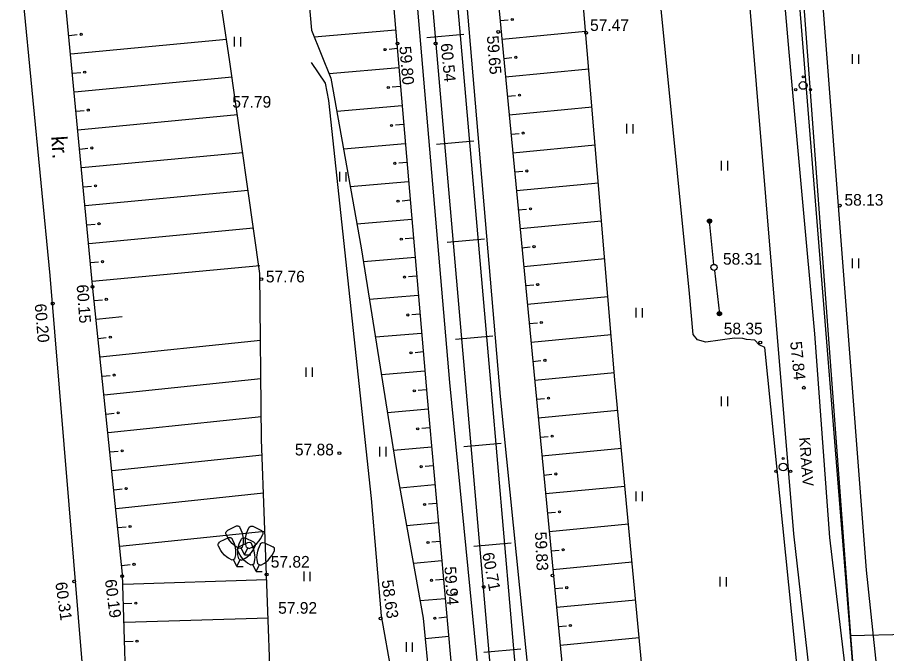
# Model space of a CAD drawing. Extents: x 9156 to 9809, y 2728 to 4000.
# Drawn here: x 9282.5 to 9338.5, y 3501.9 to 3542.9 of the extents above; entities that cross this region are included whole.
import ezdxf

# ---------------------------------------------------------------- set-up
doc = ezdxf.new("R2010")
doc.units = 0
for name, color, linetype in [('Level 1', 7, 'Continuous'), ('Level 54', 7, 'Continuous'), ('Level 7', 7, 'Continuous')]:
    doc.layers.add(name, color=color, linetype=linetype)

msp = doc.modelspace()

# ---------------------------------------------------------------- linework, layer by layer
at = {"layer": 'Level 1'}
msp.add_line((9347.38, 3362.85), (9317.65, 3734.12), dxfattribs=at)
msp.add_line((9347.38, 3362.85), (9317.65, 3734.12), dxfattribs=at)
at = {"layer": 'Level 54'}
for p, q in [((9284.599, 3526.285), (9280.477, 3568.73)), ((9310.347, 3519.383), (9307.95, 3547.291)), ((9334.253, 3545.358), (9337.17, 3507.31)), ((9313.588, 3542.713), (9314.111, 3542.763)), ((9285.809, 3541.755), (9286.332, 3541.805)), ((9296.445, 3541.659), (9296.445, 3541.039)), ((9296.851, 3541.648), (9296.851, 3541.039)), ((9301.597, 3541.668), (9306.845, 3542.118)), ((9308.857, 3541.62), (9311.256, 3541.838)), ((9319.093, 3542.009), (9313.705, 3541.493)), ((9295.959, 3541.484), (9285.924, 3540.535)), ((9306.95, 3540.897), (9306.426, 3540.852)), ((9336.272, 3540.536), (9336.272, 3539.916)), ((9336.677, 3540.525), (9336.677, 3539.916)), ((9313.822, 3540.273), (9314.345, 3540.323)), ((9286.039, 3539.315), (9286.563, 3539.364)), ((9302.562, 3539.291), (9307.055, 3539.676)), ((9319.298, 3539.567), (9313.939, 3539.053)), ((9296.316, 3539.055), (9286.155, 3538.095)), ((9307.159, 3538.455), (9306.635, 3538.41)), ((9314.056, 3537.833), (9314.579, 3537.883)), ((9303.062, 3536.873), (9307.264, 3537.233)), ((9319.504, 3537.124), (9314.173, 3536.613)), ((9286.27, 3536.874), (9286.794, 3536.924)), ((9296.659, 3536.626), (9286.386, 3535.654)), ((9307.369, 3536.012), (9306.845, 3535.967)), ((9321.731, 3536.047), (9321.731, 3535.427)), ((9322.137, 3536.036), (9322.137, 3535.427)), ((9314.289, 3535.393), (9314.813, 3535.443)), ((9309.494, 3534.741), (9311.893, 3534.959)), ((9286.501, 3534.434), (9287.024, 3534.484)), ((9303.494, 3534.45), (9307.473, 3534.791)), ((9319.71, 3534.681), (9314.406, 3534.173)), ((9297.002, 3534.196), (9286.616, 3533.214)), ((9307.578, 3533.57), (9307.054, 3533.525)), ((9327.835, 3533.678), (9327.835, 3533.057)), ((9328.241, 3533.666), (9328.241, 3533.057)), ((9303.242, 3532.96), (9303.242, 3532.339)), ((9303.647, 3532.948), (9303.647, 3532.339)), ((9314.523, 3532.953), (9315.047, 3533.003)), ((9303.927, 3532.027), (9307.682, 3532.349)), ((9319.915, 3532.239), (9314.64, 3531.733)), ((9286.732, 3531.994), (9287.255, 3532.043)), ((9297.345, 3531.766), (9286.847, 3530.774)), ((9307.787, 3531.128), (9307.263, 3531.083)), ((9314.757, 3530.513), (9315.281, 3530.563)), ((9304.359, 3529.604), (9307.892, 3529.907)), ((9286.962, 3529.554), (9287.486, 3529.603)), ((9297.689, 3529.337), (9287.078, 3528.334)), ((9320.121, 3529.796), (9314.874, 3529.293)), ((9327.346, 3527.003), (9327.074, 3529.79)), ((9307.996, 3528.686), (9307.472, 3528.641)), ((9310.177, 3528.432), (9312.576, 3528.65)), ((9314.991, 3528.073), (9315.515, 3528.123)), ((9287.193, 3527.113), (9287.716, 3527.163)), ((9304.775, 3527.18), (9308.101, 3527.465)), ((9320.326, 3527.353), (9315.108, 3526.853)), ((9336.272, 3527.385), (9336.272, 3526.765)), ((9336.677, 3527.374), (9336.677, 3526.765)), ((9298.097, 3526.913), (9287.308, 3525.893)), ((9327.389, 3526.605), (9327.712, 3523.824)), ((9286.774, 3500), (9284.599, 3526.285)), ((9308.206, 3526.244), (9307.682, 3526.199)), ((9315.225, 3525.633), (9315.748, 3525.683)), ((9305.162, 3524.753), (9308.31, 3525.022)), ((9320.532, 3524.911), (9315.342, 3524.413)), ((9287.434, 3524.674), (9287.957, 3524.729)), ((9308.415, 3523.801), (9307.891, 3523.756)), ((9322.322, 3524.2), (9322.322, 3523.579)), ((9322.728, 3524.188), (9322.728, 3523.579)), ((9289.226, 3523.63), (9287.561, 3523.455)), ((9315.459, 3523.193), (9315.982, 3523.243)), ((9305.549, 3522.326), (9308.519, 3522.58)), ((9287.689, 3522.236), (9288.212, 3522.291)), ((9298.149, 3522.099), (9287.816, 3521.017)), ((9310.716, 3522.191), (9313.115, 3522.409)), ((9320.738, 3522.468), (9315.576, 3521.973)), ((9332.835, 3500), (9330.649, 3521.647)), ((9308.624, 3521.359), (9308.1, 3521.314)), ((9301.063, 3520.369), (9301.063, 3519.749)), ((9301.468, 3520.357), (9301.468, 3519.749)), ((9315.693, 3520.753), (9316.216, 3520.803)), ((9287.944, 3519.799), (9288.467, 3519.853)), ((9305.936, 3519.899), (9308.729, 3520.138)), ((9320.943, 3520.025), (9315.81, 3519.533)), ((9298.175, 3519.637), (9288.071, 3518.58)), ((9312.246, 3500), (9310.347, 3519.383)), ((9308.833, 3518.917), (9308.31, 3518.872)), ((9315.927, 3518.313), (9316.45, 3518.364)), ((9327.835, 3518.496), (9327.835, 3517.876)), ((9328.24, 3518.485), (9328.24, 3517.876)), ((9306.325, 3517.459), (9308.942, 3517.696)), ((9321.169, 3517.585), (9316.044, 3517.093)), ((9288.199, 3517.361), (9288.722, 3517.415)), ((9298.202, 3517.175), (9288.326, 3516.142)), ((9309.052, 3516.476), (9308.529, 3516.428)), ((9316.161, 3515.873), (9316.684, 3515.924)), ((9311.255, 3515.263), (9313.654, 3515.481)), ((9288.454, 3514.923), (9288.977, 3514.978)), ((9298.254, 3514.716), (9288.582, 3513.704)), ((9305.821, 3515.255), (9305.821, 3514.635)), ((9306.227, 3515.244), (9306.227, 3514.635)), ((9306.712, 3515.033), (9309.163, 3515.255)), ((9321.399, 3515.144), (9316.278, 3514.653)), ((9309.274, 3514.035), (9308.75, 3513.987)), ((9316.395, 3513.433), (9316.918, 3513.484)), ((9288.709, 3512.485), (9289.232, 3512.54)), ((9307.122, 3512.609), (9309.385, 3512.814)), ((9321.629, 3512.704), (9316.512, 3512.213)), ((9298.343, 3512.261), (9288.837, 3511.266)), ((9305.937, 3504.372), (9305.302, 3511.917)), ((9322.322, 3512.375), (9322.322, 3511.755)), ((9322.727, 3512.364), (9322.727, 3511.755)), ((9309.495, 3511.593), (9308.972, 3511.546)), ((9316.629, 3510.993), (9317.152, 3511.044)), ((9307.559, 3510.187), (9309.606, 3510.373)), ((9321.859, 3510.264), (9316.746, 3509.773)), ((9288.964, 3510.047), (9289.487, 3510.102)), ((9298.432, 3509.806), (9289.092, 3508.828)), ((9296.569, 3510.129), (9296.027, 3509.871)), ((9297.658, 3510.129), (9298.2, 3509.871)), ((9296.074, 3509.383), (9295.532, 3509.125)), ((9297.163, 3509.383), (9297.705, 3509.125)), ((9309.717, 3509.152), (9309.193, 3509.105)), ((9297.312, 3509.072), (9296.771, 3508.815)), ((9296.989, 3508.778), (9296.809, 3508.692)), ((9297.114, 3508.284), (9296.899, 3508.735)), ((9297.114, 3508.284), (9297.328, 3508.735)), ((9297.238, 3508.778), (9297.419, 3508.692)), ((9298.402, 3509.072), (9298.944, 3508.815)), ((9311.891, 3508.857), (9314.29, 3509.075)), ((9316.862, 3508.554), (9317.386, 3508.604)), ((9296.494, 3508.033), (9296.313, 3507.947)), ((9296.742, 3508.033), (9296.923, 3507.947)), ((9297.114, 3508.284), (9297.514, 3508.284)), ((9289.219, 3507.609), (9289.742, 3507.664)), ((9296.618, 3507.538), (9296.404, 3507.99)), ((9296.618, 3507.538), (9296.833, 3507.99)), ((9296.618, 3507.538), (9297.018, 3507.538)), ((9297.733, 3507.722), (9297.552, 3507.636)), ((9297.857, 3507.228), (9297.642, 3507.679)), ((9297.857, 3507.228), (9298.072, 3507.679)), ((9297.981, 3507.722), (9298.162, 3507.636)), ((9307.995, 3507.765), (9309.828, 3507.932)), ((9322.089, 3507.823), (9316.979, 3507.334)), ((9297.857, 3507.228), (9298.257, 3507.228)), ((9300.927, 3507.21), (9300.927, 3506.59)), ((9301.332, 3507.199), (9301.332, 3506.59)), ((9337.17, 3507.31), (9337.915, 3500.186)), ((9298.546, 3506.673), (9289.298, 3506.387)), ((9309.938, 3506.711), (9309.415, 3506.664)), ((9327.735, 3506.869), (9327.735, 3506.249)), ((9328.141, 3506.858), (9328.141, 3506.249)), ((9317.096, 3506.114), (9317.62, 3506.164)), ((9308.432, 3505.344), (9310.049, 3505.491)), ((9322.319, 3505.383), (9317.213, 3504.894)), ((9289.335, 3505.162), (9289.861, 3505.178)), ((9298.636, 3504.223), (9289.373, 3503.937)), ((9306.721, 3500), (9305.937, 3504.372)), ((9310.16, 3504.27), (9309.636, 3504.223)), ((9317.33, 3503.674), (9317.854, 3503.724)), ((9308.755, 3502.912), (9310.271, 3503.05)), ((9289.411, 3502.712), (9289.937, 3502.728)), ((9307.521, 3502.667), (9307.521, 3502.046)), ((9307.927, 3502.655), (9307.927, 3502.046)), ((9322.549, 3502.943), (9317.447, 3502.454)), ((9312.528, 3502.027), (9314.927, 3502.245))]:
    msp.add_line(p, q, dxfattribs=at)
for points in [[(9291.142, 3750), (9292.509, 3734.326), (9298.237, 3671.484), (9304.697, 3595.661), (9311.403, 3518.763), (9313.026, 3500)], [(9292.749, 3750), (9294.103, 3734.468), (9299.832, 3671.625), (9306.292, 3595.799), (9312.998, 3518.901), (9314.633, 3500)], [(9250, 3738.614), (9253.398, 3731.987), (9257.522, 3722.336), (9261.761, 3711.307), (9265.539, 3700.09), (9268.174, 3688.256), (9270.465, 3677.226), (9272.41, 3666.239), (9275.847, 3643.259), (9278.136, 3622.295), (9281, 3595.752), (9283.628, 3570.325), (9285.461, 3545.046), (9287.293, 3525.67), (9289.24, 3507.056), (9289.458, 3500)], [(9289.521, 3722.865), (9289.636, 3711.949), (9290.094, 3696.436), (9293.302, 3649.242), (9295.59, 3619.198), (9296.851, 3602.192), (9300.163, 3556.342), (9301.424, 3542.094), (9302.684, 3538.991), (9304.632, 3528.075), (9306.915, 3513.758), (9308.634, 3504.221), (9309.025, 3500)], [(9291.411, 3723.027), (9293.543, 3697.334), (9296.97, 3659.378), (9299.033, 3634.903), (9302.12, 3597.158), (9303.724, 3578.543), (9308.876, 3518.425), (9310.547, 3500)], [(9298.789, 3500), (9298.217, 3515.72), (9298.103, 3526.407), (9296.155, 3540.196), (9294.785, 3549.211), (9292.952, 3569.435), (9290.202, 3589.084), (9286.767, 3619.468), (9285.736, 3621.307), (9285.048, 3622.915), (9284.705, 3624.754), (9285.736, 3627.512), (9286.423, 3629.465), (9282.989, 3666.871), (9279.667, 3687.502), (9279.324, 3696.006), (9278.522, 3701.406), (9275.886, 3702.9), (9273.137, 3704.049)], [(9338.258, 3687.747), (9322.788, 3689.022), (9307.371, 3689.607), (9301.808, 3689.766), (9301.118, 3689.66), (9300.588, 3689.394), (9305.358, 3635.801), (9307.477, 3611.291), (9311.555, 3563.906), (9317.681, 3500)], [(9322.827, 3500), (9320.981, 3519.574), (9317.172, 3564.824), (9312.99, 3611.945), (9310.716, 3636.371), (9308.332, 3662.194), (9306.003, 3685.955), (9306.268, 3686.115), (9314.533, 3685.69)], [(9318.454, 3683.747), (9319.718, 3666.857), (9322.009, 3632.198), (9324.759, 3600.294), (9328.879, 3553.079), (9332.486, 3509.644), (9333.576, 3500)], [(9335.945, 3500), (9334.833, 3509.401), (9333.86, 3522.52), (9332.198, 3540.675), (9327.731, 3592.08), (9324.641, 3628.274), (9322.58, 3658.051), (9320.287, 3683.565)], [(9325.777, 3525.127), (9323.47, 3548.394), (9318.897, 3601.758), (9316.248, 3626.653)], [(9307.22, 3593.093), (9313.584, 3518.487), (9315.454, 3500)], [(9305.302, 3511.917), (9302.549, 3537.553), (9302.337, 3538.668), (9301.436, 3539.997)], [(9330.649, 3521.647), (9330.276, 3521.825), (9329.984, 3522.118), (9329.455, 3522.171), (9329.216, 3522.224), (9328.686, 3522.251), (9326.832, 3521.985), (9326.302, 3522.144), (9326.011, 3522.49), (9325.777, 3525.127)], [(9296.809, 3508.692), (9296.574, 3508.817), (9296.468, 3508.89), (9296.323, 3509.015), (9296.171, 3509.192), (9296.083, 3509.323), (9295.932, 3509.604), (9295.916, 3509.643), (9295.913, 3509.72), (9295.933, 3509.771), (9296.027, 3509.871)], [(9296.989, 3508.778), (9297.041, 3509.039), (9297.051, 3509.167), (9297.046, 3509.359), (9297.004, 3509.588), (9296.959, 3509.739), (9296.836, 3510.034), (9296.816, 3510.07), (9296.759, 3510.122), (9296.706, 3510.138), (9296.569, 3510.129)], [(9297.238, 3508.778), (9297.186, 3509.039), (9297.176, 3509.167), (9297.182, 3509.359), (9297.223, 3509.588), (9297.269, 3509.739), (9297.392, 3510.034), (9297.412, 3510.07), (9297.469, 3510.122), (9297.521, 3510.138), (9297.658, 3510.129)], [(9297.419, 3508.692), (9297.653, 3508.817), (9297.759, 3508.89), (9297.904, 3509.015), (9298.056, 3509.192), (9298.145, 3509.323), (9298.295, 3509.604), (9298.311, 3509.643), (9298.315, 3509.72), (9298.294, 3509.771), (9298.2, 3509.871)], [(9296.313, 3507.947), (9296.079, 3508.071), (9295.972, 3508.144), (9295.828, 3508.27), (9295.676, 3508.447), (9295.587, 3508.578), (9295.437, 3508.859), (9295.421, 3508.897), (9295.417, 3508.975), (9295.437, 3509.025), (9295.532, 3509.125)], [(9296.494, 3508.033), (9296.546, 3508.293), (9296.556, 3508.422), (9296.55, 3508.613), (9296.509, 3508.843), (9296.463, 3508.994), (9296.34, 3509.288), (9296.32, 3509.325), (9296.263, 3509.377), (9296.211, 3509.393), (9296.074, 3509.383)], [(9296.742, 3508.033), (9296.691, 3508.293), (9296.68, 3508.422), (9296.686, 3508.613), (9296.727, 3508.843), (9296.773, 3508.994), (9296.896, 3509.288), (9296.916, 3509.325), (9296.973, 3509.377), (9297.026, 3509.393), (9297.163, 3509.383)], [(9296.923, 3507.947), (9297.158, 3508.071), (9297.264, 3508.144), (9297.409, 3508.27), (9297.561, 3508.447), (9297.649, 3508.578), (9297.799, 3508.859), (9297.815, 3508.897), (9297.819, 3508.975), (9297.799, 3509.025), (9297.705, 3509.125)], [(9297.552, 3507.636), (9297.318, 3507.761), (9297.211, 3507.834), (9297.067, 3507.959), (9296.915, 3508.136), (9296.826, 3508.267), (9296.676, 3508.548), (9296.66, 3508.587), (9296.656, 3508.664), (9296.676, 3508.715), (9296.771, 3508.815)], [(9297.733, 3507.722), (9297.784, 3507.982), (9297.795, 3508.111), (9297.789, 3508.302), (9297.748, 3508.532), (9297.702, 3508.683), (9297.579, 3508.978), (9297.559, 3509.014), (9297.502, 3509.066), (9297.45, 3509.082), (9297.312, 3509.072)], [(9297.981, 3507.722), (9297.93, 3507.982), (9297.919, 3508.111), (9297.925, 3508.302), (9297.966, 3508.532), (9298.012, 3508.683), (9298.135, 3508.978), (9298.155, 3509.014), (9298.212, 3509.066), (9298.265, 3509.082), (9298.402, 3509.072)], [(9298.162, 3507.636), (9298.396, 3507.761), (9298.503, 3507.834), (9298.648, 3507.959), (9298.8, 3508.136), (9298.888, 3508.267), (9299.038, 3508.548), (9299.054, 3508.587), (9299.058, 3508.664), (9299.038, 3508.715), (9298.944, 3508.815)]]:
    msp.add_lwpolyline(points, dxfattribs=at)
for centre, radius in [((9314.366, 3542.78), 0.0683), ((9286.587, 3541.821), 0.0683), ((9313.467, 3541.974), 0.0909), ((9319.127, 3541.925), 0.0909), ((9306.969, 3541.234), 0.0909), ((9309.43, 3541.234), 0.0909), ((9306.171, 3540.837), 0.0683), ((9314.6, 3540.34), 0.0683), ((9286.818, 3539.381), 0.0683), ((9333.106, 3539.079), 0.0707), ((9306.38, 3538.395), 0.0683), ((9332.63, 3538.254), 0.0707), ((9333.106, 3538.529), 0.25), ((9333.582, 3538.254), 0.0707), ((9314.834, 3537.9), 0.0683), ((9287.049, 3536.941), 0.0683), ((9306.589, 3535.953), 0.0683), ((9315.068, 3535.46), 0.0683), ((9287.279, 3534.5), 0.0683), ((9306.799, 3533.511), 0.0683), ((9315.302, 3533.02), 0.0683), ((9287.51, 3532.06), 0.0683), ((9307.008, 3531.069), 0.0683), ((9315.536, 3530.58), 0.0683), ((9335.469, 3530.787), 0.0909), ((9327.074, 3529.79), 0.136), ((9327.074, 3529.79), 0.121), ((9327.074, 3529.79), 0.107), ((9327.074, 3529.79), 0.0902), ((9327.074, 3529.79), 0.0749), ((9327.074, 3529.79), 0.0616), ((9327.074, 3529.79), 0.0468), ((9287.741, 3529.62), 0.0683), ((9327.074, 3529.79), 0.0343), ((9327.074, 3529.79), 0.0209), ((9327.074, 3529.79), 0.0112), ((9307.217, 3528.626), 0.0683), ((9315.77, 3528.14), 0.0683), ((9287.971, 3527.18), 0.0683), ((9327.365, 3526.804), 0.2), ((9327.365, 3526.804), 0.2), ((9298.195, 3526.052), 0.0909), ((9307.427, 3526.184), 0.0683), ((9287.317, 3525.558), 0.0909), ((9316.004, 3525.7), 0.0683), ((9288.211, 3524.748), 0.0683), ((9284.758, 3524.472), 0.0909), ((9307.636, 3523.742), 0.0683), ((9327.712, 3523.824), 0.136), ((9327.712, 3523.824), 0.121), ((9327.712, 3523.824), 0.107), ((9327.712, 3523.824), 0.0902), ((9327.712, 3523.824), 0.0749), ((9327.712, 3523.824), 0.0616), ((9327.712, 3523.824), 0.0468), ((9327.712, 3523.824), 0.0343), ((9327.712, 3523.824), 0.0209), ((9327.712, 3523.824), 0.0112), ((9316.237, 3523.26), 0.0683), ((9288.467, 3522.31), 0.0683), ((9330.346, 3521.968), 0.0909), ((9307.845, 3521.3), 0.0683), ((9316.471, 3520.82), 0.0683), ((9288.722, 3519.872), 0.0683), ((9308.054, 3518.858), 0.0683), ((9333.152, 3519.056), 0.0909), ((9316.705, 3518.38), 0.0683), ((9288.977, 3517.435), 0.0683), ((9308.274, 3516.413), 0.0683), ((9316.939, 3515.94), 0.0683), ((9289.232, 3514.997), 0.0683), ((9303.229, 3514.842), 0.0909), ((9331.821, 3513.95), 0.25), ((9331.821, 3514.5), 0.0707), ((9308.495, 3513.971), 0.0683), ((9331.344, 3513.675), 0.0707), ((9332.297, 3513.675), 0.0707), ((9317.173, 3513.501), 0.0683), ((9289.487, 3512.559), 0.0683), ((9308.717, 3511.53), 0.0683), ((9317.407, 3511.061), 0.0683), ((9289.742, 3510.121), 0.0683), ((9308.938, 3509.089), 0.0683), ((9317.641, 3508.621), 0.0683), ((9289.997, 3507.683), 0.0683), ((9289.236, 3506.923), 0.0909), ((9298.539, 3507.022), 0.0909), ((9316.958, 3506.961), 0.0909), ((9286.135, 3506.577), 0.0909), ((9309.16, 3506.648), 0.0683), ((9310.707, 3505.777), 0.0909), ((9312.528, 3506.221), 0.0909), ((9317.875, 3506.181), 0.0683), ((9290.117, 3505.179), 0.0683), ((9305.883, 3504.197), 0.0909), ((9309.381, 3504.207), 0.0683), ((9318.109, 3503.741), 0.0683), ((9290.192, 3502.729), 0.0683)]:
    msp.add_circle(centre, radius, dxfattribs=at)
at = {"layer": 'Level 7'}
for p, q in [((9329.751, 3589.839), (9336.15, 3503.09)), ((9336.15, 3503.09), (9389.67, 3504.41)), ((9336.15, 3503.09), (9347.788, 3362.52))]:
    msp.add_line(p, q, dxfattribs=at)

# ---------------------------------------------------------------- texts
at = {"layer": 'Level 54'}
for s, p in [('57.47', (9319.378, 3542.04)), ('57.79', (9296.327, 3537.097)), ('58.13', (9335.769, 3530.785)), ('58.31', (9327.942, 3526.984)), ('57.76', (9298.492, 3525.842)), ('58.35', (9327.992, 3522.492)), ('57.88', (9300.363, 3514.696)), ('57.82', (9298.806, 3507.47)), ('57.92', (9299.283, 3504.5))]:
    msp.add_text(s, height=0.75, dxfattribs=at).set_placement(p)
for s, height, rotation, p in [('59.65', 0.75, 274.6399, (9312.725, 3541.708)), ('60.54', 0.75, 275.5563, (9309.75, 3541.217)), ('59.80', 0.75, 274.9793, (9307.088, 3541.034)), ('kr.', 1, 273.6808, (9284.661, 3535.244)), ('60.15', 0.75, 274.3037, (9286.296, 3525.684)), ('60.20', 0.75, 274.925, (9283.592, 3524.441)), ('57.84', 0.75, 275.8228, (9332.267, 3522.006)), ('KRAAV', 0.7, 274.5607, (9332.841, 3515.846)), ('59.83', 0.75, 272.854, (9315.821, 3509.756)), ('60.71', 0.75, 280.5895, (9312.429, 3508.378)), ('59.94', 0.75, 273.9337, (9309.993, 3507.524)), ('60.31', 0.75, 278.0439, (9284.921, 3506.498)), ('60.19', 0.75, 277.3729, (9288.115, 3506.675)), ('58.63', 0.75, 278.2735, (9305.942, 3506.628))]:
    msp.add_text(s, height=height, rotation=rotation, dxfattribs=at).set_placement(p)

doc.saveas('drawing.dxf')
